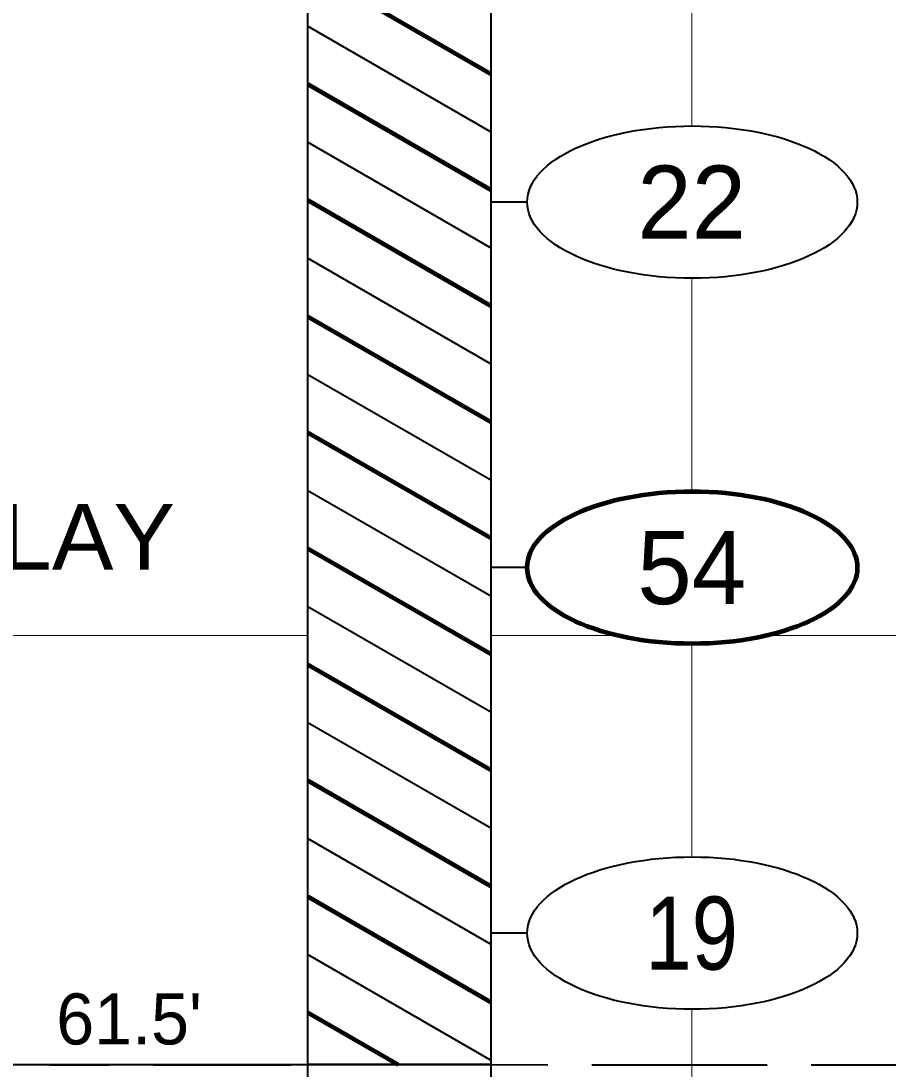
# Model space of a CAD drawing. Extents: x -582 to 653, y -817 to -3.
# Drawn here: x -144.94 to -133.08, y -251.4 to -237.06 of the extents above; entities that cross this region are included whole.
import ezdxf
from ezdxf.enums import TextEntityAlignment as Align

# ---------------------------------------------------------------- set-up
doc = ezdxf.new("R2010")
doc.units = 0
doc.header["$LTSCALE"] = 0.4
doc.linetypes.add('LONG_DASHED', pattern=[7.5, 6, -1.5])
for name, color, linetype, lineweight in [('26', 7, 'LONG_DASHED', 40), ('27', 7, 'Continuous', 40), ('7', 7, 'Continuous', 13)]:
    doc.layers.add(name, color=color, linetype=linetype, lineweight=lineweight)
doc.layers.add('29', color=7, linetype='Continuous')

msp = doc.modelspace()

# ---------------------------------------------------------------- linework, layer by layer
at = {"layer": '26'}
msp.add_spline([(-185.1304, -251.2306), (-174.783, -251.0929), (-171.0156, -251.0929), (-168.5156, -251.0929), (-144.783, -251.3429), (-141.0156, -251.3429), (-138.5156, -251.3429), (-125.834, -251.3429)], degree=3, dxfattribs=at)
at = {"layer": '27', "lineweight": 158}
for p, q in [((-141.0156, -236.343), (-138.5156, -237.7864)), ((-141.0156, -237.9305), (-138.5156, -239.3739)), ((-141.0156, -239.518), (-138.5156, -240.9614)), ((-141.0156, -241.1055), (-138.5156, -242.5489)), ((-141.0156, -242.693), (-138.5156, -244.1364)), ((-141.0156, -244.2805), (-138.5156, -245.7239)), ((-141.0156, -245.868), (-138.5156, -247.3114)), ((-141.0156, -247.4555), (-138.5156, -248.8989)), ((-141.0156, -249.043), (-138.5156, -250.4864)), ((-141.0156, -250.6305), (-139.7816, -251.3429))]:
    msp.add_line(p, q, dxfattribs=at)
at = {"layer": '27'}
for p, q in [((-141.0156, -237.1367), (-138.5156, -238.5801)), ((-141.0156, -237.1367), (-138.5156, -238.5801)), ((-141.0156, -238.7242), (-138.5156, -240.1676)), ((-141.0156, -238.7242), (-138.5156, -240.1676)), ((-138.0156, -239.543), (-138.5156, -239.543)), ((-141.0156, -240.3117), (-138.5156, -241.7551)), ((-141.0156, -240.3117), (-138.5156, -241.7551)), ((-141.0156, -241.8992), (-138.5156, -243.3426)), ((-141.0156, -241.8992), (-138.5156, -243.3426)), ((-141.0156, -243.4867), (-138.5156, -244.9301)), ((-141.0156, -243.4867), (-138.5156, -244.9301)), ((-138.0156, -244.543), (-138.5156, -244.543)), ((-141.0156, -245.0742), (-138.5156, -246.5176)), ((-141.0156, -245.0742), (-138.5156, -246.5176)), ((-141.0156, -246.6617), (-138.5156, -248.1051)), ((-141.0156, -246.6617), (-138.5156, -248.1051)), ((-141.0156, -248.2492), (-138.5156, -249.6926)), ((-141.0156, -248.2492), (-138.5156, -249.6926)), ((-138.0156, -249.543), (-138.5156, -249.543)), ((-141.0156, -249.8367), (-138.5156, -251.2801)), ((-141.0156, -249.8367), (-138.5156, -251.2801)), ((-144.783, -251.3429), (-141.0156, -251.3429))]:
    msp.add_line(p, q, dxfattribs=at)
for points in [[(-141.0156, -236.343), (-138.5156, -236.343), (-138.5156, -251.3429), (-141.0156, -251.3429)], [(-141.0156, -251.3429), (-138.5156, -251.3429), (-138.5156, -259.143), (-141.0156, -259.143)]]:
    msp.add_lwpolyline(points, close=True, dxfattribs=at)
for centre in [(-135.7583, -239.5429), (-135.7583, -249.543)]:
    msp.add_ellipse(centre, major_axis=(2.2574, 0), ratio=0.461538, dxfattribs=at)
at = {"layer": '27', "lineweight": 100}
msp.add_ellipse((-135.7583, -244.543), major_axis=(2.2574, 0), ratio=0.461538, dxfattribs=at)
at = {"layer": '7'}
for p, q in [((-135.7656, -238.5011), (-135.7656, -235.5848)), ((-135.7656, -243.5011), (-135.7656, -240.5848)), ((-168.5156, -245.4729), (-141.0156, -245.4729)), ((-138.5156, -245.4729), (-136.7761, -245.4729)), ((-135.7656, -248.5011), (-135.7656, -245.5848)), ((-134.7405, -245.4729), (-111.0807, -245.4729)), ((-135.7656, -253.5011), (-135.7656, -250.5848))]:
    msp.add_line(p, q, dxfattribs=at)

# ---------------------------------------------------------------- texts
at = {"layer": '27'}
for s, p in [('22', (-135.7657, -240.0429)), ('54', (-135.7657, -245.0429))]:
    msp.add_text(s, height=1, dxfattribs=at).set_placement(p, align=Align.CENTER)
at = {"layer": '27', "width": 0.85}
msp.add_text('19', height=1, dxfattribs=at).set_placement((-135.7657, -250.0429), align=Align.CENTER)
at = {"layer": '27'}
msp.add_text("61.5'", height=0.6976, dxfattribs=at).set_placement((-144.459, -251.0665))
at = {"layer": '29', "width": 1.05}
msp.add_text('COARSE TO FINE SANDY CLAY', height=0.9, dxfattribs=at).set_placement((-152.3484, -244.5723), align=Align.CENTER)

doc.saveas('drawing.dxf')
